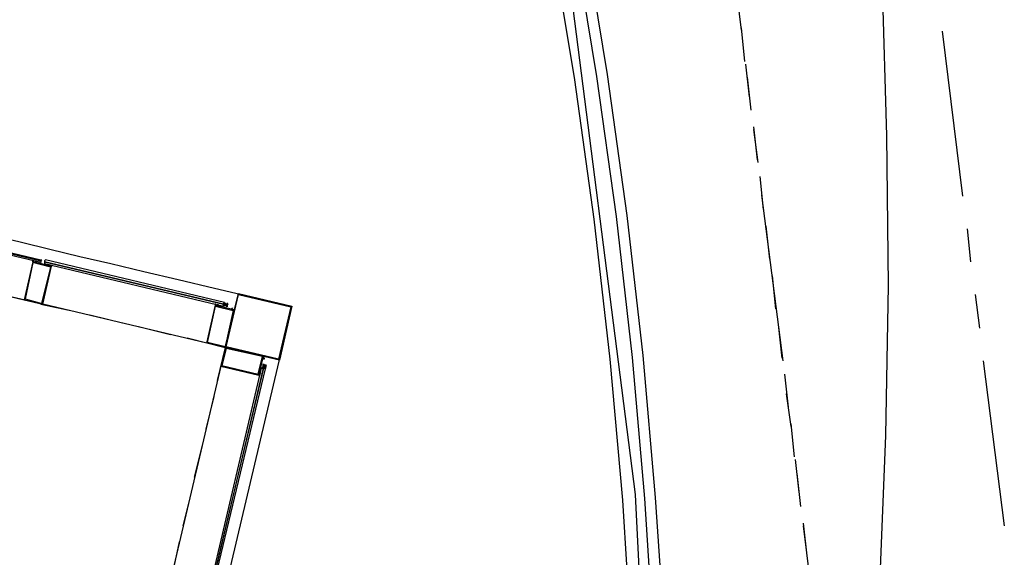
# Model space of a CAD drawing. Header units: feet. Extents: x -79 to 198, y -22 to 181.
# Tile 275 of 277: x 135.45 to 150.27, y 120.42 to 128.51. Entities that reach past the tile are written whole.
import ezdxf

# ---------------------------------------------------------------- set-up
doc = ezdxf.new("R2010")
doc.units = ezdxf.units.FT
doc.layers.add('A-AREA-UNIDAD', color=30, linetype='CONTINUOUS')
doc.layers.add('A-LINEA', color=7, linetype='CONTINUOUS')

msp = doc.modelspace()

# ---------------------------------------------------------------- linework, layer by layer
at = {"layer": 'A-AREA-UNIDAD'}
msp.add_lwpolyline([(134.912, 109.5644), (136, 109.5289), (136.08, 108.9244), (144.448, 107.0044), (144.48, 105.7778), (143.84, 100.7289), (143.2, 97.8489), (142.48, 95.6089), (140.288, 90.9333), (136.608, 85.76), (138.8, 88.4444), (140.4, 90.9333), (141.84, 93.7778), (142.96, 96.7289), (144.128, 102.0089), (144.928, 111.0044), (144.96, 116.5333), (144.72, 121.3689), (143.6, 130.0978)], dxfattribs=at)
at = {"layer": 'A-LINEA'}
for p, q in [((146, 130.8311), (146.3067, 128.3511)), ((146.3067, 128.3911), (146.36, 127.8844)), ((149.3333, 128.3378), (149.64, 125.8578)), ((146.3733, 127.8444), (146.4267, 127.3511)), ((146.4, 127.6444), (146.4533, 127.1511)), ((146.4933, 126.8978), (146.5467, 126.4044)), ((146.4933, 126.8578), (146.56, 126.3644)), ((146.5867, 126.1511), (146.64, 125.6578)), ((146.6133, 125.8711), (146.9333, 123.3778)), ((146.68, 125.4044), (146.7333, 124.9111)), ((149.7067, 125.3644), (149.76, 124.8711)), ((133.0533, 124.8844), (135.52, 124.2978)), ((135.68, 124.8844), (135.68, 124.8844)), ((135.68, 124.8844), (135.68, 124.8844)), ((135.9067, 124.8044), (135.9067, 124.8044)), ((146.7733, 124.6578), (146.8267, 124.1644)), ((135.0533, 124.4044), (135.5333, 124.2978)), ((149.8267, 124.3778), (149.8933, 123.8711)), ((135.7733, 124.2311), (136.2667, 124.1244)), ((138.2667, 123.6444), (135.8, 124.2311)), ((139.5467, 124.2044), (135.96, 109.0178)), ((138.4267, 124.2311), (138.4267, 124.2311)), ((138.4267, 124.2311), (138.4267, 124.2311)), ((138.5333, 124.2311), (138.52, 124.2311)), ((138.52, 124.2311), (138.52, 124.2311)), ((138.52, 124.2311), (138.52, 124.2311)), ((138.5333, 124.2311), (138.52, 124.2311)), ((138.52, 124.2311), (138.52, 124.2311)), ((138.52, 124.2311), (138.52, 124.2311)), ((138.52, 124.2311), (138.52, 124.2311)), ((138.52, 124.2311), (138.5333, 124.2311)), ((138.52, 124.2178), (138.52, 124.2178)), ((138.52, 124.2178), (138.52, 124.2178)), ((138.52, 124.2178), (138.52, 124.2178)), ((138.52, 124.2178), (138.5333, 124.2178)), ((138.5333, 124.2178), (138.52, 124.2178)), ((138.52, 124.2178), (138.52, 124.2178)), ((138.5333, 124.2178), (138.52, 124.2178)), ((138.52, 124.2178), (138.52, 124.2178)), ((138.52, 124.2178), (138.52, 124.2044)), ((138.52, 124.2178), (138.52, 124.2178)), ((138.52, 124.2044), (138.52, 124.2044)), ((138.533, 124.245), (138.5894, 124.2316)), ((138.5333, 124.2578), (138.5333, 124.2578)), ((138.5333, 124.2444), (138.5333, 124.2444)), ((138.5333, 124.2444), (138.5333, 124.2444)), ((138.5333, 124.2444), (138.5333, 124.2444)), ((138.5333, 124.2444), (138.5333, 124.2444)), ((138.5333, 124.2444), (138.5333, 124.2444)), ((138.5333, 124.2444), (138.5333, 124.2444)), ((138.5333, 124.2444), (138.5333, 124.2444)), ((138.5333, 124.2444), (138.5333, 124.2444)), ((138.5333, 124.2444), (138.5333, 124.2444)), ((138.5467, 124.2444), (138.5333, 124.2444)), ((138.5467, 124.2444), (138.5333, 124.2444)), ((138.5333, 124.2311), (138.5333, 124.2444)), ((138.5333, 124.2311), (138.5333, 124.2444)), ((138.5333, 124.2444), (138.5333, 124.2444)), ((138.5333, 124.2444), (138.5333, 124.2444)), ((138.5333, 124.2444), (138.5333, 124.2311)), ((138.5333, 124.2311), (138.5333, 124.2311)), ((138.5333, 124.2178), (138.5333, 124.2311)), ((138.5333, 124.2311), (138.5333, 124.2311)), ((138.5333, 124.2311), (138.5333, 124.2311)), ((138.5333, 124.2311), (138.5333, 124.2311)), ((138.5333, 124.2311), (138.5333, 124.2311)), ((138.5333, 124.2311), (138.5333, 124.2311)), ((138.5467, 124.2311), (138.5333, 124.2178)), ((138.5333, 124.2311), (138.5333, 124.2311)), ((138.5333, 124.2311), (138.5333, 124.2311)), ((138.5333, 124.2311), (138.5333, 124.2311)), ((138.5333, 124.2311), (138.5333, 124.2311)), ((138.5333, 124.2311), (138.5333, 124.2311)), ((138.5333, 124.2311), (138.5333, 124.2311)), ((138.5333, 124.2311), (138.5333, 124.2311)), ((138.5333, 124.2311), (138.5333, 124.2311)), ((138.5333, 124.2311), (138.5333, 124.2311)), ((138.5467, 124.2311), (138.5333, 124.2311)), ((138.5333, 124.2311), (138.5333, 124.2311)), ((138.5333, 124.2311), (138.5333, 124.2311)), ((138.5333, 124.2311), (138.5333, 124.2311)), ((138.5333, 124.2311), (138.5333, 124.2311)), ((138.5333, 124.2311), (138.5333, 124.2311)), ((138.5333, 124.2311), (138.5333, 124.2311)), ((138.5333, 124.2311), (138.5333, 124.2311)), ((138.5333, 124.2311), (138.5333, 124.2311)), ((138.5333, 124.2311), (138.5333, 124.2311)), ((138.5333, 124.2311), (138.5333, 124.2311)), ((138.5333, 124.2311), (138.5333, 124.2311)), ((138.5333, 124.2178), (138.5333, 124.2178)), ((138.5333, 124.2178), (138.5333, 124.2178)), ((138.5333, 124.2178), (138.5333, 124.2178)), ((138.5333, 124.2178), (138.5333, 124.2178)), ((138.5333, 124.2178), (138.5333, 124.2178)), ((138.5333, 124.2178), (138.5333, 124.2178)), ((138.5333, 124.2178), (138.5333, 124.2178)), ((138.56, 124.2444), (138.5467, 124.2444)), ((138.5467, 124.2444), (138.5467, 124.2444)), ((138.5467, 124.2444), (138.5467, 124.2444)), ((138.5467, 124.2444), (138.5467, 124.2444)), ((138.5467, 124.2444), (138.5467, 124.2444)), ((138.5467, 124.2444), (138.5467, 124.2444)), ((138.5467, 124.2444), (138.5467, 124.2444)), ((138.5467, 124.2444), (138.5467, 124.2444)), ((138.5467, 124.2444), (138.5467, 124.2444)), ((138.5467, 124.2444), (138.5467, 124.2444)), ((138.5467, 124.2444), (138.5467, 124.2444)), ((138.5467, 124.2444), (138.5467, 124.2444)), ((138.5467, 124.2444), (138.5467, 124.2444)), ((138.5467, 124.2444), (138.5467, 124.2444)), ((138.5467, 124.2444), (138.5467, 124.2444)), ((138.5467, 124.2444), (138.5467, 124.2444)), ((138.5467, 124.2444), (138.5467, 124.2311)), ((138.5467, 124.2444), (138.5467, 124.2444)), ((138.5467, 124.2444), (138.5467, 124.2444)), ((138.5467, 124.2444), (138.5467, 124.2311)), ((138.5467, 124.2444), (138.5467, 124.2444)), ((138.5467, 124.2444), (138.5467, 124.2444)), ((138.5467, 124.2444), (138.5467, 124.2444)), ((138.5467, 124.2444), (138.5467, 124.2444)), ((138.5467, 124.2311), (138.5467, 124.2311)), ((138.5467, 124.2311), (138.5467, 124.2311)), ((138.5467, 124.2311), (138.5467, 124.2311)), ((138.5467, 124.2311), (138.5467, 124.2311)), ((138.5467, 124.2178), (138.5467, 124.2311)), ((138.5467, 124.2311), (138.5467, 124.2311)), ((138.5467, 124.2311), (138.5467, 124.2311)), ((138.5467, 124.2311), (138.5467, 124.2311)), ((138.5467, 124.2311), (138.5467, 124.2311)), ((138.5467, 124.2311), (138.5467, 124.2311)), ((138.5467, 124.2311), (138.5467, 124.2311)), ((138.5467, 124.2311), (138.5467, 124.2311)), ((138.5467, 124.2178), (138.5467, 124.2311)), ((138.5467, 124.2178), (138.5467, 124.2311)), ((138.56, 124.2311), (138.5467, 124.2311)), ((138.5467, 124.2311), (138.5467, 124.2178)), ((138.5467, 124.2311), (138.5467, 124.2311)), ((138.5467, 124.2311), (138.5467, 124.2311)), ((138.5467, 124.2311), (138.5467, 124.2178)), ((138.5467, 124.2311), (138.5467, 124.2311)), ((138.5467, 124.2311), (138.5467, 124.2311)), ((138.5467, 124.2311), (138.5467, 124.2311)), ((138.5467, 124.2311), (138.5467, 124.2311)), ((138.5467, 124.2178), (138.5467, 124.2311)), ((138.5467, 124.2311), (138.5467, 124.2311)), ((138.5467, 124.2311), (138.5467, 124.2311)), ((138.5467, 124.2311), (138.5467, 124.2311)), ((138.5467, 124.2311), (138.5467, 124.2311)), ((138.5467, 124.2178), (138.5467, 124.2178)), ((138.56, 124.2444), (138.56, 124.2444)), ((138.56, 124.2311), (138.56, 124.2444)), ((138.56, 124.2444), (138.56, 124.2444)), ((138.56, 124.2444), (138.56, 124.2444)), ((138.56, 124.2444), (138.56, 124.2444)), ((138.56, 124.2311), (138.56, 124.2444)), ((138.56, 124.2311), (138.56, 124.2444)), ((138.56, 124.2311), (138.56, 124.2444)), ((138.56, 124.2444), (138.56, 124.2444)), ((138.56, 124.2311), (138.56, 124.2444)), ((138.56, 124.2444), (138.56, 124.2444)), ((138.56, 124.2444), (138.56, 124.2444)), ((138.56, 124.2444), (138.56, 124.2444)), ((138.56, 124.2444), (138.56, 124.2444)), ((138.56, 124.2444), (138.56, 124.2311)), ((138.56, 124.2444), (138.56, 124.2444)), ((138.56, 124.2444), (138.56, 124.2444)), ((138.56, 124.2444), (138.56, 124.2444)), ((138.56, 124.2444), (138.56, 124.2444)), ((138.56, 124.2311), (138.56, 124.2311)), ((138.56, 124.2311), (138.56, 124.2311)), ((138.5733, 124.2311), (138.56, 124.2311)), ((138.56, 124.2311), (138.56, 124.2311)), ((138.56, 124.2311), (138.56, 124.2311)), ((138.56, 124.2311), (138.56, 124.2311)), ((138.56, 124.2311), (138.56, 124.2311)), ((138.56, 124.2311), (138.56, 124.2311)), ((138.56, 124.2311), (138.56, 124.2311)), ((138.56, 124.2311), (138.56, 124.2311)), ((138.56, 124.2311), (138.56, 124.2311)), ((138.56, 124.2311), (138.56, 124.2311)), ((138.56, 124.2311), (138.56, 124.2311)), ((138.56, 124.2311), (138.56, 124.2311)), ((138.56, 124.2311), (138.56, 124.2311)), ((138.56, 124.2311), (138.56, 124.2311)), ((138.56, 124.2311), (138.56, 124.2311)), ((138.56, 124.2311), (138.56, 124.2311)), ((138.56, 124.2311), (138.56, 124.2311)), ((138.56, 124.2311), (138.56, 124.2178)), ((138.56, 124.2311), (138.56, 124.2178)), ((138.56, 124.2311), (138.56, 124.2311)), ((138.56, 124.2311), (138.56, 124.2311)), ((138.56, 124.2311), (138.5733, 124.2311)), ((138.56, 124.2311), (138.56, 124.2311)), ((138.56, 124.2311), (138.56, 124.2311)), ((138.56, 124.2311), (138.5733, 124.2311)), ((138.56, 124.2178), (138.56, 124.2178)), ((138.56, 124.2178), (138.56, 124.2178)), ((138.56, 124.2178), (138.56, 124.2178)), ((138.56, 124.2178), (138.56, 124.2178)), ((138.56, 124.2178), (138.56, 124.2178)), ((138.5733, 124.2178), (138.56, 124.2178)), ((138.56, 124.2178), (138.56, 124.2178)), ((138.5733, 124.2178), (138.56, 124.2178)), ((138.5733, 124.2178), (138.56, 124.2178)), ((138.56, 124.2178), (138.56, 124.2178)), ((138.56, 124.2178), (138.56, 124.2178)), ((138.56, 124.2178), (138.56, 124.2178)), ((138.56, 124.2178), (138.56, 124.2178)), ((138.56, 124.2178), (138.5733, 124.2178)), ((138.5733, 124.2444), (138.5733, 124.2444)), ((138.5733, 124.2444), (138.5733, 124.2444)), ((138.5733, 124.2444), (138.5733, 124.2444)), ((138.5733, 124.2444), (138.5733, 124.2444)), ((138.5733, 124.2444), (138.5733, 124.2444)), ((138.5733, 124.2444), (138.5867, 124.2444)), ((138.5867, 124.2444), (138.5733, 124.2444)), ((138.5733, 124.2178), (138.5733, 124.2311)), ((138.5733, 124.2311), (138.5733, 124.2311)), ((138.5733, 124.2311), (138.5733, 124.2311)), ((138.5733, 124.2311), (138.5733, 124.2311)), ((138.5733, 124.2311), (138.5733, 124.2311)), ((138.5733, 124.2311), (138.5733, 124.2311)), ((138.5733, 124.2311), (138.5733, 124.2311)), ((138.5733, 124.2311), (138.5733, 124.2311)), ((138.5733, 124.2311), (138.5733, 124.2311)), ((138.5733, 124.2311), (138.5733, 124.2311)), ((138.5733, 124.2311), (138.5733, 124.2311)), ((138.5733, 124.2311), (138.5733, 124.2311)), ((138.5733, 124.2178), (138.5733, 124.2311)), ((138.5733, 124.2311), (138.5733, 124.2311)), ((138.5733, 124.2178), (138.5733, 124.2311)), ((138.5733, 124.2178), (138.5733, 124.2311)), ((138.5733, 124.2311), (138.5733, 124.2178)), ((138.5733, 124.2311), (138.5733, 124.2311)), ((138.5733, 124.2178), (138.5733, 124.2178)), ((138.5733, 124.2178), (138.5733, 124.2178)), ((138.5733, 124.2178), (138.5733, 124.2178)), ((138.5733, 124.2178), (138.5733, 124.2178)), ((138.5733, 124.2178), (138.5733, 124.2178)), ((138.5733, 124.2178), (138.5733, 124.2178)), ((138.5733, 124.2178), (138.5733, 124.2178)), ((138.5733, 124.2178), (138.5733, 124.2178)), ((138.5733, 124.2178), (138.5733, 124.2178)), ((138.5733, 124.2178), (138.5733, 124.2178)), ((138.5733, 124.2178), (138.5733, 124.2178)), ((138.5733, 124.2178), (138.5733, 124.2178)), ((138.5733, 124.2178), (138.5733, 124.2178)), ((138.5733, 124.2178), (138.5733, 124.2178)), ((138.5733, 124.2178), (138.5733, 124.2178)), ((138.5733, 124.2178), (138.5733, 124.2178)), ((138.5733, 124.2178), (138.5733, 124.2178)), ((138.5733, 124.2044), (138.5733, 124.2044)), ((138.5733, 124.2044), (138.5733, 124.2044)), ((138.5733, 124.2044), (138.5733, 124.2044)), ((138.5733, 124.2044), (138.5733, 124.2044)), ((138.5733, 124.2044), (138.5733, 124.2044)), ((138.5733, 124.2044), (138.5733, 124.2044)), ((138.5733, 124.2044), (138.5733, 124.2044)), ((138.5733, 124.2044), (138.5733, 124.2044)), ((138.5733, 124.2044), (138.5733, 124.2044)), ((138.5867, 124.2444), (138.5867, 124.2444)), ((138.6667, 124.1778), (138.6667, 124.1778)), ((138.6667, 124.1778), (138.6667, 124.1778)), ((138.6667, 124.1511), (138.6667, 124.1511)), ((138.6933, 124.1778), (138.6933, 124.1778)), ((136.5067, 124.0711), (137, 123.9511)), ((137.24, 123.8978), (137.72, 123.7778)), ((146.8667, 123.9244), (146.92, 123.4178)), ((139.1467, 123.4444), (139.1467, 123.4444)), ((138.48, 123.2978), (137.7333, 120.1244)), ((139.1067, 123.3244), (139.1067, 123.3244)), ((139.1067, 123.3244), (139.1067, 123.3244)), ((139.1067, 123.3244), (139.1067, 123.3244)), ((139.1067, 123.3244), (139.1067, 123.3244)), ((139.1067, 123.2844), (139.1067, 123.2844)), ((139.1067, 123.2844), (139.12, 123.2844)), ((139.1067, 123.2844), (139.1067, 123.2844)), ((139.1067, 123.2711), (139.1067, 123.2844)), ((139.1067, 123.2711), (139.1067, 123.2844)), ((139.1067, 123.2711), (139.1067, 123.2844)), ((139.1067, 123.2844), (139.1067, 123.2711)), ((139.1067, 123.2844), (139.1067, 123.2711)), ((139.1067, 123.2711), (139.12, 123.2711)), ((139.1067, 123.2711), (139.1067, 123.2711)), ((139.1067, 123.2711), (139.1067, 123.2711)), ((139.1067, 123.2711), (139.1067, 123.2711)), ((139.1067, 123.2711), (139.1067, 123.2711)), ((139.1067, 123.2711), (139.1067, 123.2711)), ((139.1067, 123.2711), (139.1067, 123.2711)), ((139.12, 123.3244), (139.12, 123.3244)), ((139.12, 123.3111), (139.12, 123.3244)), ((139.12, 123.3244), (139.12, 123.3244)), ((139.12, 123.3244), (139.12, 123.3244)), ((139.12, 123.3244), (139.12, 123.3244)), ((139.12, 123.3244), (139.12, 123.3244)), ((139.12, 123.3244), (139.12, 123.3244)), ((139.12, 123.3244), (139.12, 123.3244)), ((139.12, 123.3111), (139.12, 123.3111)), ((139.12, 123.3111), (139.12, 123.3111)), ((139.12, 123.3111), (139.12, 123.3111)), ((139.12, 123.3111), (139.12, 123.3111)), ((139.12, 123.3111), (139.12, 123.3111)), ((139.12, 123.3111), (139.12, 123.3111)), ((139.12, 123.3111), (139.12, 123.3111)), ((139.12, 123.3111), (139.1333, 123.3111)), ((139.12, 123.3111), (139.12, 123.3111)), ((139.12, 123.2978), (139.1333, 123.3111)), ((139.12, 123.3111), (139.12, 123.3111)), ((139.1333, 123.3111), (139.12, 123.3111)), ((139.12, 123.3111), (139.12, 123.3111)), ((139.12, 123.3111), (139.12, 123.3111)), ((139.12, 123.3111), (139.12, 123.3111)), ((139.12, 123.2978), (139.1333, 123.2978)), ((139.12, 123.2978), (139.12, 123.2978)), ((139.12, 123.2978), (139.1333, 123.2978)), ((139.12, 123.2978), (139.12, 123.2978)), ((139.12, 123.2978), (139.12, 123.2978)), ((139.12, 123.2978), (139.12, 123.2978)), ((139.12, 123.2978), (139.12, 123.2978)), ((139.12, 123.2978), (139.12, 123.2978)), ((139.12, 123.2978), (139.12, 123.2978)), ((139.12, 123.2978), (139.12, 123.2978)), ((139.12, 123.2978), (139.12, 123.2978)), ((139.12, 123.2978), (139.12, 123.2978)), ((139.12, 123.2978), (139.12, 123.2844)), ((139.12, 123.2978), (139.12, 123.2978)), ((139.12, 123.2978), (139.12, 123.2844)), ((139.12, 123.2844), (139.12, 123.2844)), ((139.12, 123.2844), (139.12, 123.2844)), ((139.12, 123.2711), (139.12, 123.2844)), ((139.12, 123.2844), (139.12, 123.2844)), ((139.12, 123.2844), (139.12, 123.2844)), ((139.12, 123.2844), (139.12, 123.2844)), ((139.12, 123.2844), (139.12, 123.2844)), ((139.12, 123.2844), (139.12, 123.2844)), ((139.12, 123.2844), (139.12, 123.2844)), ((139.12, 123.2844), (139.12, 123.2844)), ((139.12, 123.2844), (139.12, 123.2844)), ((139.12, 123.2844), (139.12, 123.2844)), ((139.12, 123.2844), (139.1333, 123.2844)), ((139.12, 123.2844), (139.12, 123.2844)), ((139.12, 123.2844), (139.12, 123.2844)), ((139.12, 123.2844), (139.12, 123.2844)), ((139.12, 123.2844), (139.12, 123.2844)), ((139.12, 123.2844), (139.12, 123.2844)), ((139.12, 123.2844), (139.1333, 123.2844)), ((139.12, 123.2844), (139.12, 123.2844)), ((139.12, 123.2844), (139.12, 123.2844)), ((139.12, 123.2844), (139.12, 123.2844)), ((139.12, 123.2844), (139.12, 123.2844)), ((139.12, 123.2844), (139.12, 123.2844)), ((139.12, 123.2844), (139.12, 123.2844)), ((139.12, 123.2844), (139.12, 123.2844)), ((139.12, 123.2844), (139.1333, 123.2844)), ((139.12, 123.2844), (139.12, 123.2844)), ((139.12, 123.2844), (139.12, 123.2844)), ((139.12, 123.2844), (139.12, 123.2844)), ((139.12, 123.2711), (139.12, 123.2711)), ((139.12, 123.2711), (139.12, 123.2711)), ((139.12, 123.2711), (139.12, 123.2711)), ((139.12, 123.2711), (139.12, 123.2711)), ((139.12, 123.2711), (139.12, 123.2711)), ((139.12, 123.2711), (139.12, 123.2711)), ((139.12, 123.2711), (139.12, 123.2711)), ((139.12, 123.2711), (139.12, 123.2711)), ((139.12, 123.2711), (139.12, 123.2711)), ((139.12, 123.2711), (139.12, 123.2711)), ((139.12, 123.2711), (139.12, 123.2711)), ((139.12, 123.2711), (139.12, 123.2711)), ((139.12, 123.2711), (139.12, 123.2711)), ((139.12, 123.2711), (139.1333, 123.2711)), ((139.12, 123.2711), (139.12, 123.2711)), ((139.1333, 123.3244), (139.1333, 123.3244)), ((139.1333, 123.3244), (139.1333, 123.3244)), ((139.1333, 123.3244), (139.1333, 123.3244)), ((139.1333, 123.3244), (139.1333, 123.3244)), ((139.1333, 123.3244), (139.1333, 123.3244)), ((139.1333, 123.3244), (139.1333, 123.3244)), ((139.1333, 123.3244), (139.1333, 123.3244)), ((139.1333, 123.3244), (139.1333, 123.3244)), ((139.1333, 123.3244), (139.1333, 123.3244)), ((139.1333, 123.3111), (139.1333, 123.3244)), ((139.1333, 123.3244), (139.1333, 123.3244)), ((139.1333, 123.3244), (139.1333, 123.3244)), ((139.1333, 123.3111), (139.1333, 123.3244)), ((139.1333, 123.3244), (139.1333, 123.3244)), ((139.1333, 123.3244), (139.1333, 123.3244)), ((139.1333, 123.3244), (139.1333, 123.3244)), ((139.1333, 123.3111), (139.1467, 123.3111)), ((139.1333, 123.3111), (139.1333, 123.3111)), ((139.1333, 123.3111), (139.1333, 123.3111)), ((139.1333, 123.3111), (139.1333, 123.3111)), ((139.1333, 123.3111), (139.1333, 123.3111)), ((139.1333, 123.3111), (139.1333, 123.3111)), ((139.1333, 123.3111), (139.1333, 123.3111)), ((139.1333, 123.3111), (139.1333, 123.3111)), ((139.1333, 123.3111), (139.1333, 123.3111)), ((139.1333, 123.3111), (139.1333, 123.3111)), ((139.1333, 123.3111), (139.1333, 123.3111)), ((139.1333, 123.3111), (139.1333, 123.3111)), ((139.1333, 123.3111), (139.1333, 123.3111)), ((139.1467, 123.3111), (139.1333, 123.3111)), ((139.1467, 123.3111), (139.1333, 123.3111)), ((139.1333, 123.3111), (139.1333, 123.3111)), ((139.1333, 123.3111), (139.1333, 123.3111)), ((139.1333, 123.3111), (139.1333, 123.3111)), ((139.1333, 123.3111), (139.1333, 123.3111)), ((139.1333, 123.3111), (139.1333, 123.3111)), ((139.1333, 123.3111), (139.1333, 123.3111)), ((139.1333, 123.3111), (139.1333, 123.3111)), ((139.1333, 123.3111), (139.1333, 123.3111)), ((139.1333, 123.2978), (139.1333, 123.2978)), ((139.1333, 123.2844), (139.1333, 123.2978)), ((139.1333, 123.2978), (139.1333, 123.2978)), ((139.1333, 123.2978), (139.1333, 123.2978)), ((139.1333, 123.2844), (139.1333, 123.2978)), ((139.1333, 123.2978), (139.1333, 123.2978)), ((139.1333, 123.2978), (139.1333, 123.2978)), ((139.1333, 123.2844), (139.1333, 123.2978)), ((139.1333, 123.2978), (139.1333, 123.2978)), ((139.1333, 123.2978), (139.1333, 123.2978)), ((139.1333, 123.2978), (139.1333, 123.2978)), ((139.1333, 123.2978), (139.1333, 123.2978)), ((139.1333, 123.2978), (139.1333, 123.2978)), ((139.1333, 123.2978), (139.1333, 123.2978)), ((139.1333, 123.2978), (139.1467, 123.2978)), ((139.1333, 123.2978), (139.1333, 123.2978)), ((139.1333, 123.2978), (139.1333, 123.2978)), ((139.1333, 123.2978), (139.1333, 123.2978)), ((139.1333, 123.2978), (139.1333, 123.2978)), ((139.1333, 123.2978), (139.1333, 123.2978)), ((139.1467, 123.2978), (139.1333, 123.2978)), ((139.1333, 123.2978), (139.1333, 123.2978)), ((139.1467, 123.2978), (139.1333, 123.2978)), ((139.1467, 123.2978), (139.1333, 123.2978)), ((139.1333, 123.2978), (139.1333, 123.2978)), ((139.1333, 123.2978), (139.1333, 123.2978)), ((139.1333, 123.2978), (139.1333, 123.2978)), ((139.1333, 123.2978), (139.1333, 123.2978)), ((139.1333, 123.2978), (139.1333, 123.2978)), ((139.1333, 123.2978), (139.1333, 123.2978)), ((139.1333, 123.2978), (139.1333, 123.2978)), ((139.1333, 123.2978), (139.1333, 123.2978)), ((139.1333, 123.2978), (139.1333, 123.2978)), ((139.1333, 123.2844), (139.1467, 123.2844)), ((139.1333, 123.2844), (139.1333, 123.2844)), ((139.1333, 123.2844), (139.1333, 123.2844)), ((139.1333, 123.2844), (139.1333, 123.2844)), ((139.1333, 123.2844), (139.1333, 123.2844)), ((139.1333, 123.2844), (139.1333, 123.2844)), ((139.1333, 123.2844), (139.1333, 123.2844)), ((139.1333, 123.2844), (139.1333, 123.2844)), ((139.1333, 123.2844), (139.1333, 123.2711)), ((139.1333, 123.2844), (139.1333, 123.2844)), ((139.1333, 123.2844), (139.1333, 123.2711)), ((139.1333, 123.2844), (139.1333, 123.2844)), ((139.1333, 123.2844), (139.1333, 123.2844)), ((139.1333, 123.2844), (139.1333, 123.2844)), ((139.1333, 123.2844), (139.1333, 123.2711)), ((139.1333, 123.2844), (139.1333, 123.2711)), ((139.1333, 123.2711), (139.1333, 123.2711)), ((139.1333, 123.2711), (139.1333, 123.2711)), ((139.1333, 123.2711), (139.1333, 123.2711)), ((139.1333, 123.2711), (139.1333, 123.2711)), ((139.1333, 123.2711), (139.1333, 123.2711)), ((139.1333, 123.2711), (139.1333, 123.2711)), ((139.1333, 123.2711), (139.1333, 123.2711)), ((139.1333, 123.2711), (139.1333, 123.2711)), ((139.1333, 123.2711), (139.1333, 123.2711)), ((139.1333, 123.2711), (139.1333, 123.2711)), ((139.1333, 123.2711), (139.1333, 123.2711)), ((139.1467, 123.2711), (139.1333, 123.2711)), ((139.1333, 123.2711), (139.1333, 123.2711)), ((139.1333, 123.2711), (139.1333, 123.2711)), ((139.1467, 123.2711), (139.1333, 123.2711)), ((139.1333, 123.2711), (139.1333, 123.2711)), ((139.1333, 123.2711), (139.1333, 123.2711)), ((139.1333, 123.2711), (139.1333, 123.2711)), ((139.1333, 123.2711), (139.1333, 123.2711)), ((139.1333, 123.2711), (139.1333, 123.2711)), ((139.1333, 123.2711), (139.1333, 123.2711)), ((139.16, 123.3244), (139.1467, 123.3111)), ((139.1467, 123.3111), (139.1467, 123.3111)), ((139.1467, 123.2978), (139.1467, 123.3111)), ((139.1467, 123.3111), (139.1467, 123.3111)), ((139.1467, 123.3111), (139.1467, 123.3111)), ((139.1467, 123.3111), (139.1467, 123.3111)), ((139.1467, 123.3111), (139.1467, 123.3111)), ((139.1467, 123.3111), (139.1467, 123.3111)), ((139.1467, 123.3111), (139.1467, 123.3111)), ((139.1467, 123.3111), (139.1467, 123.3111)), ((139.1467, 123.3111), (139.1467, 123.3111)), ((139.1467, 123.3111), (139.1467, 123.3111)), ((139.1467, 123.3111), (139.1467, 123.3111)), ((139.1467, 123.3111), (139.1467, 123.3111)), ((139.1467, 123.3111), (139.1467, 123.3111)), ((139.1467, 123.3111), (139.1467, 123.3111)), ((139.1467, 123.3111), (139.1467, 123.3111)), ((139.1467, 123.3111), (139.1467, 123.3111)), ((139.1467, 123.3111), (139.1467, 123.3111)), ((139.1467, 123.3111), (139.1467, 123.3111)), ((139.1467, 123.3111), (139.1467, 123.3111)), ((139.1467, 123.3111), (139.1467, 123.3111)), ((139.1467, 123.3111), (139.1467, 123.3111)), ((139.1467, 123.3111), (139.1467, 123.3111)), ((139.1467, 123.3111), (139.1467, 123.3111)), ((139.1467, 123.3111), (139.1467, 123.3111)), ((139.1467, 123.2978), (139.1467, 123.2978)), ((139.1467, 123.2978), (139.1467, 123.2978)), ((139.1467, 123.2978), (139.1467, 123.2978)), ((139.1467, 123.2978), (139.1467, 123.2978)), ((139.1467, 123.2978), (139.1467, 123.2978)), ((139.1467, 123.2978), (139.1467, 123.2978)), ((139.1467, 123.2978), (139.1467, 123.2978)), ((139.1467, 123.2978), (139.1467, 123.2978)), ((139.1467, 123.2978), (139.1467, 123.2978)), ((139.1467, 123.2978), (139.1467, 123.2978)), ((139.1467, 123.2978), (139.1467, 123.2978)), ((139.1467, 123.2978), (139.1467, 123.2978)), ((139.1467, 123.2844), (139.1467, 123.2844)), ((139.1467, 123.2844), (139.1467, 123.2844)), ((139.1467, 123.2844), (139.1467, 123.2844)), ((139.1605, 123.3115), (139.1472, 123.2551)), ((149.9467, 123.3778), (150.2667, 120.8978)), ((139.0667, 123.1644), (139.0667, 123.1644)), ((139.08, 123.1644), (139.08, 123.1644)), ((146.96, 123.1778), (147.0133, 122.6844)), ((138.3733, 122.8444), (138.2533, 122.3511)), ((146.9867, 122.8844), (147.0533, 122.3911)), ((147.0533, 122.4311), (147.1067, 121.9378)), ((138.2, 122.1111), (138.08, 121.6311)), ((147.12, 121.8978), (147.1733, 121.4044)), ((147.1467, 121.6844), (147.2, 121.1911)), ((138.0267, 121.3778), (137.9067, 120.8978)), ((147.24, 120.9378), (147.2933, 120.4444)), ((147.24, 120.8978), (147.5467, 118.4178)), ((137.8533, 120.6578), (137.7467, 120.1644))]:
    msp.add_line(p, q, dxfattribs=at)
for points in [[(143.9467, 129.7911), (144.2933, 127.6844), (144.5867, 125.5644), (144.8267, 123.4578), (145.0133, 121.3244), (145.16, 119.2044), (145.2533, 117.0711), (145.28, 114.9378), (145.2667, 112.8044), (145.2, 110.6711), (145.0933, 108.5378), (144.92, 106.4178), (144.7067, 104.2978), (144.4267, 102.1778)], [(143.4533, 129.6978), (143.8, 127.6044), (144.0933, 125.5111), (144.3333, 123.4044), (144.52, 121.2844), (144.6533, 119.1778), (144.7467, 117.0578), (144.7867, 114.9378), (144.7733, 112.8178), (144.7067, 110.6978), (144.5867, 108.5778), (144.4267, 106.4578), (144.2, 104.3511), (143.9333, 102.2444)], [(143.7867, 129.7644), (144.1333, 127.6578), (144.4267, 125.5511), (144.6667, 123.4311), (144.8533, 121.3111), (144.9867, 119.1911), (145.08, 117.0578), (145.12, 114.9378), (145.1067, 112.8044), (145.04, 110.6844), (144.92, 108.5511), (144.76, 106.4311), (144.5333, 104.3111), (144.2667, 102.2044)], [(148.4267, 129.0178), (148.4933, 126.7644), (148.52, 124.5111), (148.48, 122.2578), (148.3867, 120.0044), (148.24, 117.7511), (148.04, 115.4978), (147.7867, 113.2578), (147.48, 111.0178), (147.12, 108.7911), (146.6933, 106.5778), (146.2267, 104.3778), (145.7067, 102.1778), (145.12, 99.9911), (144.4933, 97.8311)], [(132.96, 125.7644), (133.1867, 125.7111), (133.44, 125.6444), (133.72, 125.5778), (134.0267, 125.5111), (134.36, 125.4311), (134.7067, 125.3511), (135.08, 125.2578), (135.48, 125.1644), (135.9067, 125.0578), (136.36, 124.9511), (136.8267, 124.8444), (137.32, 124.7244), (137.84, 124.6044), (138.3867, 124.4711), (138.96, 124.3378), (139.5467, 124.2044)], [(133.0933, 125.5378), (135.7733, 124.8978), (135.7867, 124.8978), (135.7733, 124.8844), (133.08, 125.5244), (133.08, 125.5378), (133.0933, 125.5378)], [(133.08, 125.5111), (133.08, 125.5244), (135.7733, 124.8844), (135.7733, 124.8578), (133.08, 125.4978), (133.08, 125.5111)], [(135.6933, 124.8844), (135.6933, 124.8844), (135.6933, 124.8844), (135.6933, 124.8578), (135.6933, 124.8578), (135.6667, 124.8578), (135.6667, 124.8578), (135.6667, 124.8578), (135.6667, 124.8578), (135.6667, 124.8578), (135.6667, 124.8578), (135.6667, 124.8578), (135.6533, 124.8578), (135.6533, 124.8578), (135.6533, 124.8578), (135.6667, 124.8711), (135.6667, 124.8711), (135.6533, 124.8711), (135.6533, 124.8711), (135.6533, 124.8844), (135.6533, 124.8844), (135.6533, 124.8844)], [(135.6667, 124.8844), (135.6667, 124.8844), (135.6667, 124.8844)], [(138.5333, 124.2578), (135.84, 124.8978), (135.8267, 124.8844), (135.8267, 124.8711), (138.52, 124.2311), (138.5333, 124.2578)], [(135.52, 124.2978), (135.8, 124.2311), (135.9333, 124.8044), (135.6533, 124.8711), (135.52, 124.2978)], [(135.5333, 124.3111), (135.7867, 124.2444), (135.92, 124.7911), (135.6533, 124.8578), (135.5333, 124.3111)], [(138.52, 124.2311), (135.8267, 124.8711), (135.8267, 124.8444), (138.52, 124.2044), (138.52, 124.2178), (138.52, 124.2311)], [(135.8933, 124.8178), (135.9067, 124.8311), (135.9067, 124.8311), (135.9067, 124.8311), (135.9067, 124.8311)], [(135.92, 124.8044), (135.8933, 124.8044), (135.8933, 124.8044)], [(135.92, 124.8044), (135.9067, 124.8044), (135.9067, 124.8044), (135.9067, 124.8044), (135.92, 124.7911), (135.92, 124.7911), (135.92, 124.7911), (135.92, 124.7911), (135.92, 124.8044), (135.92, 124.8044), (135.92, 124.8044), (135.9333, 124.8044), (135.9333, 124.8044), (135.9467, 124.8178), (135.9467, 124.8178)], [(135.92, 124.8311), (135.92, 124.8311), (135.92, 124.8311)], [(135.92, 124.8044), (135.92, 124.8044), (135.92, 124.8044)], [(135.92, 124.8044), (135.92, 124.7911), (135.92, 124.7911)], [(135.9333, 124.8178), (135.9333, 124.8178), (135.9333, 124.8178)], [(138.7467, 124.3911), (139.5467, 124.2044), (139.36, 123.3911), (138.5467, 123.5778), (138.7467, 124.3911)], [(138.7467, 124.3778), (139.5333, 124.1911), (139.3467, 123.4044), (138.56, 123.5911), (138.7467, 124.3778)], [(138.5467, 123.5778), (138.2667, 123.6444), (138.4, 124.2178), (138.68, 124.1511), (138.5467, 123.5778)], [(138.5467, 123.5911), (138.28, 123.6578), (138.4, 124.2044), (138.6667, 124.1378), (138.5467, 123.5911)], [(138.4133, 124.2178), (138.4133, 124.2178), (138.4133, 124.2044), (138.4267, 124.2044), (138.4133, 124.2044), (138.4133, 124.2044), (138.4133, 124.2044), (138.4, 124.2044), (138.4, 124.2044), (138.4133, 124.2044), (138.4133, 124.2178), (138.4133, 124.2178), (138.4, 124.2178), (138.4, 124.2178), (138.4, 124.2444), (138.4, 124.2444), (138.4, 124.2444)], [(138.4133, 124.2311), (138.4133, 124.2311), (138.4133, 124.2311)], [(138.4267, 124.2178), (138.44, 124.2044), (138.44, 124.2044), (138.44, 124.2311), (138.44, 124.2311), (138.44, 124.2311)], [(138.52, 124.2044), (138.52, 124.2178), (138.52, 124.2311), (138.5333, 124.2311), (138.5333, 124.2444), (138.5333, 124.2578)], [(138.52, 124.2178), (138.5333, 124.2178), (138.5333, 124.2311)], [(138.56, 124.2311), (138.5467, 124.2311), (138.5333, 124.2444)], [(138.5728, 124.1932), (138.5585, 124.2171), (138.5342, 124.2035)], [(138.5467, 124.2444), (138.5467, 124.2444), (138.5467, 124.2311)], [(138.56, 124.2178), (138.5733, 124.2178), (138.56, 124.2178)], [(138.5733, 124.2444), (138.5733, 124.2311), (138.5733, 124.2178), (138.5733, 124.2044), (138.5733, 124.1911)], [(138.6667, 124.1378), (138.6533, 124.1511), (138.6533, 124.1511), (138.6667, 124.1511), (138.6667, 124.1511), (138.6667, 124.1511), (138.64, 124.1644), (138.64, 124.1644), (138.6533, 124.1778), (138.6533, 124.1778), (138.6533, 124.1778)], [(138.6667, 124.1378), (138.6667, 124.1511), (138.6667, 124.1511), (138.6667, 124.1511), (138.6667, 124.1511), (138.6667, 124.1511), (138.68, 124.1511), (138.68, 124.1511), (138.6933, 124.1644), (138.6933, 124.1644)], [(138.68, 124.1778), (138.68, 124.1778), (138.68, 124.1778)], [(137.9733, 123.7244), (138.5467, 123.5778), (138.4267, 123.0844)], [(138.5467, 123.5778), (138.48, 123.2978), (139.0533, 123.1644), (139.12, 123.4444), (138.5467, 123.5778)], [(138.56, 123.5644), (138.4933, 123.3111), (139.04, 123.1778), (139.1067, 123.4444), (138.56, 123.5644)], [(139.1333, 123.4178), (139.1333, 123.4178), (139.1333, 123.4044), (139.1333, 123.4044), (139.1067, 123.4044), (139.1067, 123.4044), (139.1067, 123.4311), (139.1067, 123.4311), (139.1067, 123.4311), (139.1067, 123.4311), (139.1067, 123.4311), (139.1067, 123.4311), (139.1067, 123.4311), (139.1067, 123.4444), (139.1067, 123.4444), (139.1067, 123.4444), (139.12, 123.4444), (139.12, 123.4444), (139.12, 123.4444), (139.12, 123.4444), (139.1333, 123.4444), (139.1333, 123.4444)], [(139.1333, 123.4178), (139.1333, 123.4311), (139.1333, 123.4311), (139.1333, 123.4311)], [(139.12, 123.2711), (138.3067, 119.8711), (138.2933, 119.8711), (139.0933, 123.2711), (139.1067, 123.2711), (139.12, 123.2711)], [(139.1467, 123.2578), (138.3333, 119.8711), (138.32, 119.8711), (139.12, 123.2711), (139.1333, 123.2711), (139.1467, 123.2578)], [(139.0933, 123.2844), (139.1067, 123.2711), (139.12, 123.2711), (139.1333, 123.2711), (139.1467, 123.2578)], [(139.0966, 123.2714), (139.1196, 123.2871), (139.1047, 123.3106)], [(139.1467, 123.3111), (139.1333, 123.3244), (139.12, 123.3244), (139.1067, 123.3244)], [(139.12, 123.3111), (139.12, 123.3111), (139.1333, 123.3111), (139.1467, 123.2978)], [(139.1333, 123.2844), (139.12, 123.2844), (139.1333, 123.2844)], [(139.1333, 123.2711), (139.12, 123.2711), (139.1333, 123.2711)], [(139.1333, 123.3244), (139.1333, 123.3244), (139.1333, 123.3111), (139.1467, 123.3111), (139.1467, 123.3111)], [(139.1333, 123.2711), (139.1333, 123.2711), (139.1333, 123.2711), (139.1333, 123.2844), (139.1467, 123.2844)], [(139.0533, 123.2044), (139.0533, 123.1911), (139.0533, 123.1911), (139.0533, 123.1911), (139.0533, 123.1911), (139.0533, 123.1911), (139.04, 123.1778), (139.04, 123.1778), (139.04, 123.1778), (139.04, 123.1778), (139.0533, 123.1778), (139.0533, 123.1778), (139.0533, 123.1778), (139.0533, 123.1644), (139.0533, 123.1644), (139.0667, 123.1511), (139.0667, 123.1511)], [(139.0533, 123.1778), (139.04, 123.1778), (139.04, 123.1778)], [(139.0533, 123.1778), (139.0533, 123.1778), (139.0533, 123.1778)], [(139.08, 123.1911), (139.08, 123.1911), (139.08, 123.1911), (139.08, 123.1911), (139.0667, 123.2044), (139.0667, 123.2044)], [(139.08, 123.1778), (139.08, 123.1778), (139.08, 123.1778)]]:
    msp.add_lwpolyline(points, dxfattribs=at)
for points in [[(135.6667, 124.8578), (135.6667, 124.8578), (135.6667, 124.8578), (135.6667, 124.8578)], [(138.4133, 124.2178), (138.4133, 124.2178), (138.4133, 124.2044), (138.4133, 124.2044)], [(138.6667, 124.1511), (138.6667, 124.1511), (138.6667, 124.1511), (138.6667, 124.1511)], [(139.1067, 123.4311), (139.1067, 123.4311), (139.1067, 123.4311), (139.1067, 123.4311)]]:
    msp.add_lwpolyline(points, close=True, dxfattribs=at)

doc.saveas('drawing.dxf')
